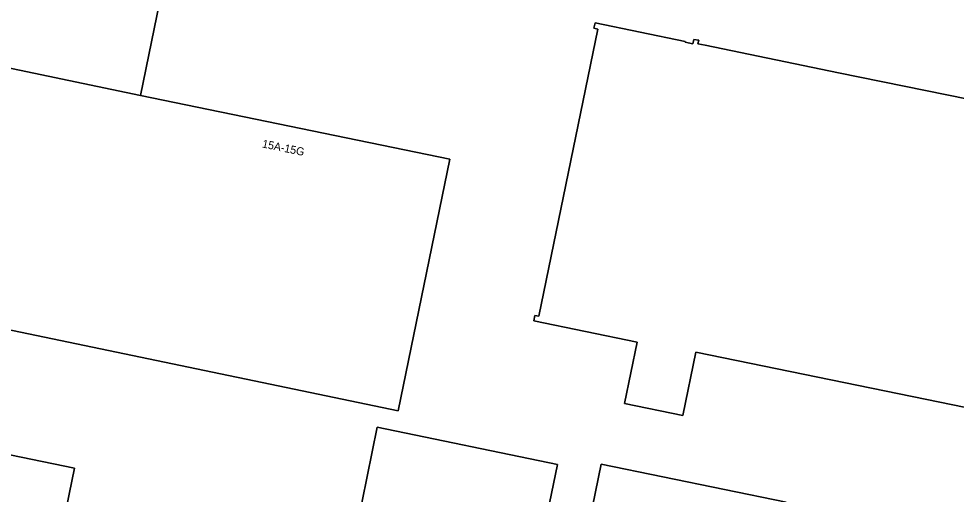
# Model space of a CAD drawing. Extents: x 157692 to 159674, y 381452 to 383291.
# Drawn here: x 158337.7 to 158454.9, y 382588.5 to 382647.9 of the extents above; entities that cross this region are included whole.
import ezdxf

# ---------------------------------------------------------------- set-up
doc = ezdxf.new("R2010")
doc.units = 0
for name, color, linetype in [('IMGEO_Erf', 7, 'Continuous'), ('IMGEO_Pand', 7, 'Continuous'), ('IMGEO_Pand_nummerreeks', 7, 'Continuous')]:
    doc.layers.add(name, color=color, linetype=linetype)

msp = doc.modelspace()

# ---------------------------------------------------------------- linework, layer by layer
at = {"layer": 'IMGEO_Erf'}
for points in [[(158359.48, 382670.22), (158352.94, 382638.28), (158391.62, 382630.32), (158385.16, 382598.9), (158303.74, 382615.84), (158303.59, 382615.12), (158277.18, 382620.79), (158278.25, 382625.65), (158258.64, 382629.89), (158259.7, 382634.76), (158250.27, 382636.79), (158249.62, 382633.84), (158243.58, 382635.15), (158243.26, 382633.67), (158240.77, 382634.22), (158241.11, 382635.73), (158235.07, 382636.97), (158239.11, 382655.79)], [(158410.11, 382646.57), (158409.6, 382646.68), (158409.75, 382647.36), (158421.02, 382645.04), (158421, 382644.93), (158421.99, 382644.73), (158422.11, 382645.3), (158422.7, 382645.18), (158422.61, 382644.74), (158423.52, 382644.56), (158440.16, 382641.13), (158472.78, 382634.5)], [(158500, 382590.32), (158422.33, 382606.24), (158420.71, 382598.33), (158413.43, 382599.83), (158415.01, 382607.48), (158402.09, 382610.15), (158402.23, 382610.83), (158402.73, 382610.73), (158410.11, 382646.57)]]:
    msp.add_lwpolyline(points, dxfattribs=at)
for points in [[(158344.72, 382591.73), (158338.21, 382560.07), (158337.21, 382555.17), (158335.3, 382555.59), (158331.44, 382545.45), (158315.35, 382551.58), (158315.45, 382551.88), (158317.62, 382551.14), (158319.14, 382555.26), (158318.49, 382555.38), (158318.99, 382557.93), (158320.06, 382557.73), (158320.39, 382558.62), (158318.99, 382558.9), (158319.99, 382563.8), (158321.08, 382569.15), (158315.21, 382570.33), (158316.21, 382575.23), (158320.62, 382596.68)], [(158405.05, 382592.21), (158396.62, 382551.37), (158395.61, 382546.47), (158394.88, 382546.64), (158394.74, 382545.59), (158393.09, 382537.53), (158392.74, 382537.6), (158372.02, 382541.96), (158372.52, 382544.39), (158373.58, 382549.96), (158373.79, 382550.99), (158373.11, 382551.13), (158374.12, 382556.02), (158375.09, 382560.71), (158376.48, 382567.48), (158379.23, 382580.78), (158380.65, 382587.63), (158382.54, 382596.85)], [(158433.64, 382587.51), (158422.7, 382534.08), (158421.7, 382529.18), (158421.33, 382529.26), (158421.75, 382531.22), (158401.25, 382538.52), (158402.76, 382545.93), (158401.11, 382546.25), (158402.11, 382551.15), (158410.51, 382592.23)]]:
    msp.add_lwpolyline(points, close=True, dxfattribs=at)
at = {"layer": 'IMGEO_Pand'}
for points in [[(158310.13, 382647.23), (158352.94, 382638.28), (158359.48, 382670.22), (158385.9, 382664.78), (158391.03, 382689.67), (158392.04, 382694.57), (158386.74, 382695.68), (158389.37, 382708.39), (158362.22, 382714.11), (158362.15, 382713.8), (158362.54, 382713.72), (158362.29, 382712.55), (158357.35, 382713.59), (158357.59, 382714.75), (158357.94, 382714.69), (158358, 382715), (158330.83, 382720.57), (158328.21, 382707.89), (158322.9, 382708.96), (158321.89, 382704.06), (158316.03, 382675.76)], [(158310.13, 382647.23), (158310.11, 382647.12), (158308.65, 382640.1), (158308.82, 382640.07), (158303.74, 382615.84), (158385.16, 382598.9), (158391.62, 382630.32), (158352.94, 382638.28)], [(158319.99, 382563.8), (158318.99, 382558.9), (158320.39, 382558.62), (158320.06, 382557.73), (158318.99, 382557.93), (158318.49, 382555.38), (158319.14, 382555.26), (158317.62, 382551.14), (158315.45, 382551.88), (158315.35, 382551.58), (158331.44, 382545.45), (158335.3, 382555.59), (158337.21, 382555.17), (158338.21, 382560.07), (158344.72, 382591.73), (158320.62, 382596.68), (158316.21, 382575.23), (158315.21, 382570.33), (158321.08, 382569.15)], [(158373.58, 382549.96), (158372.52, 382544.39), (158372.02, 382541.96), (158392.74, 382537.6), (158393.09, 382537.53), (158394.74, 382545.59), (158394.88, 382546.64), (158395.61, 382546.47), (158396.62, 382551.37), (158405.05, 382592.21), (158382.54, 382596.85), (158380.65, 382587.63), (158379.23, 382580.78), (158376.48, 382567.48), (158375.09, 382560.71), (158374.12, 382556.02), (158373.11, 382551.13), (158373.79, 382550.99)], [(158422.7, 382534.08), (158433.64, 382587.51), (158410.51, 382592.23), (158402.11, 382551.15), (158401.11, 382546.25), (158402.76, 382545.93), (158401.25, 382538.52), (158421.75, 382531.22), (158421.33, 382529.26), (158421.7, 382529.18)]]:
    msp.add_lwpolyline(points, close=True, dxfattribs=at)
msp.add_lwpolyline([(158472.78, 382634.5), (158440.16, 382641.13), (158423.52, 382644.56), (158422.61, 382644.74), (158422.7, 382645.18), (158422.11, 382645.3), (158421.99, 382644.73), (158421, 382644.93), (158421.02, 382645.04), (158409.75, 382647.36), (158409.6, 382646.68), (158410.11, 382646.57), (158402.73, 382610.73), (158402.23, 382610.83), (158402.09, 382610.15), (158415.01, 382607.48), (158413.43, 382599.83), (158420.71, 382598.33), (158422.33, 382606.24), (158500, 382590.32)], dxfattribs=at)

# ---------------------------------------------------------------- texts
at = {"layer": 'IMGEO_Pand_nummerreeks'}
msp.add_text('15A-15G', height=1, rotation=348.3698, dxfattribs=at).set_placement((158368.09, 382631.81))

doc.saveas('drawing.dxf')
